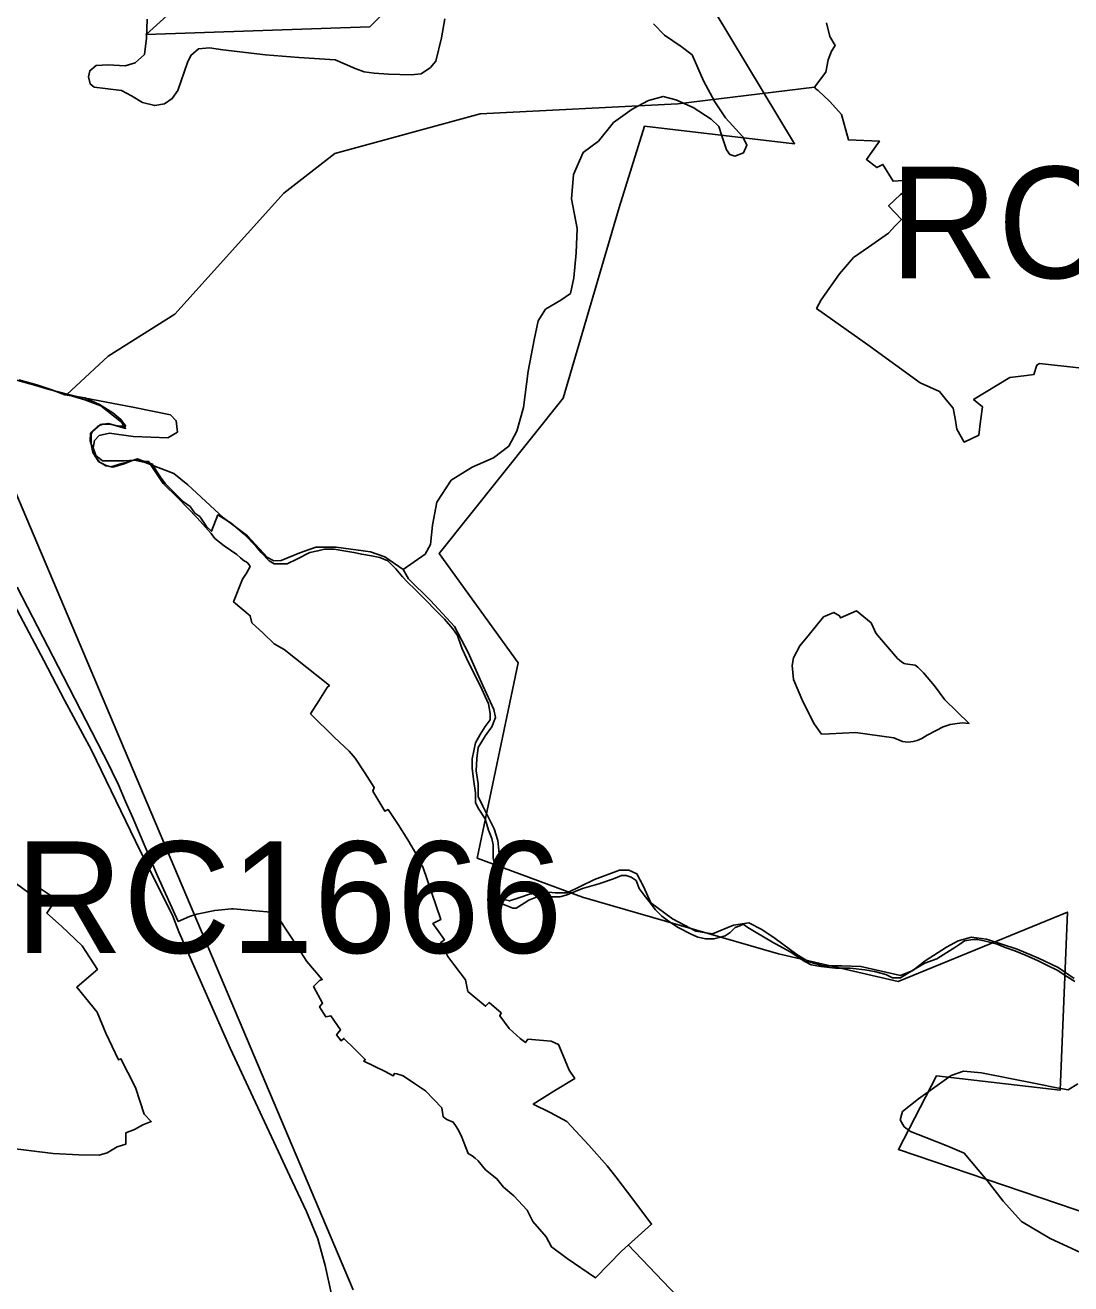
# Model space of a CAD drawing. Extents: x -789162 to -606354, y -1062736 to -945481.
# Drawn here: x -679208 to -677802, y -990692 to -988999 of the extents above; entities that cross this region are included whole.
import ezdxf

# ---------------------------------------------------------------- set-up
doc = ezdxf.new("R2010")
doc.units = 0
for name, color, linetype in [('_SIRSI VZTAHY_CYKLOTRASY MISTNI S', 7, 'Continuous'), ('_SIRSI VZTAHY_OP vodnich zdroju II stupne', 7, 'Continuous'), ('_SIRSI VZTAHY_PRIRODNIHO PARKU', 7, 'Continuous'), ('_SIRSI VZTAHY_SILNICE III TRIDY_STAV', 7, 'Continuous'), ('_SIRSI VZTAHY_USES_NRBK_S', 7, 'Continuous'), ('_SIRSI VZTAHY_USES_popis S', 7, 'Continuous'), ('_SIRSI VZTAHY_USES_RBC_S', 7, 'Continuous'), ('_SIRSI VZTAHY_USES_RBK_S', 7, 'Continuous')]:
    doc.layers.add(name, color=color, linetype=linetype)

msp = doc.modelspace()

# ---------------------------------------------------------------- linework, layer by layer
at = {"layer": '_SIRSI VZTAHY_CYKLOTRASY MISTNI S'}
for points in [[(-677724.4, -990616.5), (-678033.5, -990511.6), (-677982.3, -990412.4), (-677816.1, -990431.7), (-677806.4, -990192.2), (-678033.8, -990285.6), (-678194.8, -990248.4), (-678458.2, -990172.3), (-678599.9, -990119.5), (-678545.1, -989856.9), (-678651.1, -989709.7), (-678484.4, -989501), (-678409.2, -989244.4), (-678375, -989134.9), (-678173.2, -989158.8), (-678323.7, -988909), (-678453.6, -988861.1), (-678652, -988909), (-678744.3, -989001.4), (-679045.2, -989011.7), (-678932.4, -988909), (-678795.6, -988833.7), (-678704.7, -988555.3)], [(-681221.5, -990979.2), (-681030, -990823.5), (-680706.8, -990751.7), (-680473.4, -990619.9), (-680311.9, -989631.8), (-680240.9, -989566.8), (-679604.8, -989515.5), (-679471.5, -989789.3), (-679396.2, -989570.2), (-679303.9, -989878.2), (-679221.8, -989625), (-678766.8, -990700.2)]]:
    msp.add_lwpolyline(points, dxfattribs=at)
at = {"layer": '_SIRSI VZTAHY_OP vodnich zdroju II stupne'}
msp.add_lwpolyline([(-678134.2, -989795.2), (-678120.4, -989789.1), (-678112.6, -989793.6), (-678111.6, -989796.6), (-678089.8, -989787.1), (-678070.3, -989803.1), (-678067.6, -989808.9), (-678064.1, -989817.1), (-678056.3, -989826), (-678034.7, -989851.1), (-678029.5, -989855.4), (-678025.8, -989857.8), (-678023.9, -989858.1), (-678011.1, -989860.1), (-678007.6, -989862.6), (-677999.8, -989870.3), (-677984.9, -989887.8), (-677971.2, -989906.6), (-677938.5, -989938.3), (-677947.3, -989937.8), (-677954.7, -989938.6), (-677963.8, -989940), (-677973.6, -989942.9), (-677983, -989947.8), (-677994.7, -989954.2), (-678002.2, -989958.5), (-678008.5, -989961.4), (-678013.9, -989962.7), (-678021.1, -989963.5), (-678028.3, -989962.5), (-678039.6, -989957.9), (-678091.1, -989950.4), (-678126.1, -989952.3), (-678137, -989952.9), (-678147, -989939), (-678162.3, -989908.8), (-678174.7, -989879.2), (-678176.4, -989860.4), (-678174.6, -989850), (-678166, -989834), (-678153.2, -989818.2)], close=True, dxfattribs=at)
msp.add_lwpolyline([(-679245.7, -990135.5), (-679204.3, -990165.4), (-679194.2, -990156.1), (-679166, -990174.8), (-679178.6, -990193.7), (-679159, -990211.1), (-679131.2, -990237.7), (-679110.6, -990269.4), (-679112.7, -990271.2), (-679138.4, -990293.3), (-679110.9, -990326.7), (-679099.4, -990355.1), (-679082.4, -990391), (-679079.2, -990389.6), (-679060.5, -990426.5), (-679059, -990429.4), (-679047.7, -990464.1), (-679038.4, -990473.6), (-679049.8, -990478.2), (-679060.7, -990484.7), (-679072.7, -990489.2), (-679072.6, -990504.2), (-679084.1, -990507.8), (-679097.6, -990515.8), (-679108.3, -990519.1), (-679135.5, -990518.5), (-679170.4, -990516.9), (-679294.4, -990501.5)], dxfattribs=at)
at = {"layer": '_SIRSI VZTAHY_PRIRODNIHO PARKU'}
msp.add_lwpolyline([(-679216.3, -989476.4), (-679192, -989483), (-679172.1, -989489.7), (-679154.4, -989496.3), (-679127.8, -989500.7), (-679107.9, -989509.6), (-679090.2, -989520.7), (-679079.1, -989529.5), (-679072.5, -989538.4), (-679081.3, -989538.4), (-679094.6, -989536.1), (-679103.5, -989536.1), (-679110.1, -989538.4), (-679116.7, -989545), (-679119, -989549.4), (-679119, -989562.7), (-679116.7, -989573.8), (-679107.9, -989587), (-679099, -989591.5), (-679090.2, -989593.7), (-679074.7, -989589.3), (-679063.6, -989584.8), (-679057, -989582.6), (-679045.9, -989587), (-679037.1, -989589.3), (-679030.4, -989600.3), (-679026, -989607), (-679019.4, -989615.8), (-679006.1, -989629.1), (-678995, -989640.2), (-678986.2, -989646.8), (-678979.5, -989655.7), (-678972.9, -989660.1), (-678964, -989673.4), (-678957.4, -989680), (-678948.6, -989657.9), (-678930.8, -989668.9), (-678913.1, -989684.4), (-678897.7, -989699.9), (-678890.5, -989708.5), (-678879.7, -989719.5), (-678873.1, -989723.9), (-678866.6, -989723.9), (-678855.6, -989723.9), (-678842.5, -989717.3), (-678825.1, -989708.6), (-678814.1, -989706.4), (-678805.4, -989704.2), (-678792.3, -989704.2), (-678779.2, -989706.4), (-678766.1, -989708.6), (-678755.2, -989710.8), (-678742.1, -989713), (-678731.1, -989715.1), (-678720.2, -989719.5), (-678709.3, -989730.4), (-678700.6, -989741.4), (-678694, -989747.9), (-678683.1, -989758.8), (-678667.8, -989774.1), (-678656.9, -989785), (-678643.8, -989798.2), (-678632.8, -989811.3), (-678626.3, -989820), (-678621.9, -989833.1), (-678620.1, -989837.9), (-678611.1, -989857.4), (-678600.2, -989879.2), (-678593.6, -989892.3), (-678584.9, -989911.9), (-678582.7, -989925), (-678582.7, -989933.7), (-678589.3, -989942.4), (-678595.8, -989953.3), (-678602.4, -989964.3), (-678606.7, -989986.1), (-678606.7, -989999.2), (-678604.5, -990016.6), (-678602.4, -990031.9), (-678602.4, -990045), (-678598, -990053.7), (-678589.3, -990066.8), (-678584.9, -990082.1), (-678580.5, -990093), (-678578.4, -990101.7), (-678578.4, -990112.6), (-678578.4, -990119.1), (-678576.2, -990130.1), (-678576.2, -990138.8), (-678578.4, -990158.4), (-678576.2, -990169.3), (-678571.8, -990178.1), (-678563.1, -990182.4), (-678552.2, -990186.8), (-678547.8, -990186.8), (-678536.9, -990180.2), (-678530.4, -990175.9), (-678519.5, -990171.5), (-678504.2, -990171.5), (-678488.9, -990171.5), (-678480.2, -990169.3), (-678458.4, -990160.6), (-678436.6, -990154.1), (-678416.9, -990147.5), (-678406, -990143.1), (-678401.7, -990143.1), (-678399.5, -990143.1), (-678392.9, -990145.3), (-678386.4, -990149.7), (-678382, -990160.6), (-678375.5, -990169.3), (-678368.9, -990178.1), (-678360.2, -990189), (-678351.5, -990197.7), (-678342.8, -990204.2), (-678329.7, -990213), (-678312.2, -990221.7), (-678303.5, -990226), (-678292.6, -990228.2), (-678281.7, -990228.2), (-678272.9, -990226), (-678266.4, -990223.9), (-678259.9, -990219.5), (-678253.3, -990213), (-678246.8, -990210.8), (-678242.4, -990208.6), (-678235.9, -990213), (-678224.9, -990219.5), (-678203.1, -990232.6), (-678179.1, -990245.7), (-678159.5, -990258.8), (-678150.8, -990263.1), (-678137.7, -990265.3), (-678118.1, -990267.5), (-678098.4, -990267.5), (-678078.8, -990269.7), (-678065.7, -990271.9), (-678050.4, -990276.2), (-678041.7, -990280.6), (-678035.2, -990280.6), (-678030.8, -990280.6), (-678013.3, -990269.7), (-677998.1, -990261), (-677981.7, -990255), (-677968.6, -990246.3), (-677957.7, -990239.8), (-677951.1, -990235.4), (-677944.6, -990231), (-677933.7, -990228.9), (-677927.1, -990228.9), (-677918.4, -990231), (-677900.9, -990235.4), (-677890, -990239.8), (-677876.9, -990244.1), (-677861.7, -990250.7), (-677846.4, -990257.2), (-677833.3, -990263.8), (-677820.2, -990270.3), (-677807.1, -990279), (-677796.2, -990285.6)], dxfattribs=at)
at = {"layer": '_SIRSI VZTAHY_SILNICE III TRIDY_STAV'}
for points in [[(-679043.6, -988991), (-679044.5, -989016.9), (-679047.4, -989038.9), (-679059.8, -989049.7), (-679073.4, -989053.8), (-679096.4, -989052.4), (-679112.6, -989053.4), (-679121.1, -989060.5), (-679122.6, -989068.8), (-679120.4, -989078.3), (-679115.3, -989082.7), (-679100.1, -989084.3), (-679078.5, -989086.9), (-679064.8, -989094.2), (-679049.9, -989103.4), (-679033.6, -989107.3), (-679020.4, -989105.2), (-679010, -989097.9), (-679002.4, -989086.9), (-678989.6, -989049.4), (-678985.1, -989039.9), (-678974.9, -989031), (-678960.1, -989029.7), (-678941.9, -989032.3), (-678884.8, -989039.2), (-678840, -989042.7), (-678791.2, -989045.7), (-678764, -989057.7), (-678752.1, -989062), (-678738.4, -989064), (-678719.3, -989065.1), (-678688.6, -989066.1), (-678675.4, -989064.7), (-678662.9, -989056.2), (-678655.5, -989047.7), (-678648.2, -989016.1), (-678643.7, -988990.8)], [(-678362.8, -988997.3), (-678348.1, -989012.7), (-678325.7, -989027.8), (-678311, -989039.2), (-678295.5, -989074.2), (-678280.6, -989102.4), (-678266.3, -989123.7), (-678242.9, -989149.4), (-678237.4, -989160.6), (-678241.7, -989170.9), (-678253.7, -989175.3), (-678260.3, -989173.2), (-678264.8, -989167), (-678271, -989148.2), (-678275.2, -989135.6), (-678285.4, -989125.5), (-678309.8, -989110.2), (-678332.7, -989099.5), (-678349.9, -989095), (-678369.8, -989100.7), (-678391.6, -989112.4), (-678416.6, -989130.1), (-678437.1, -989155.2), (-678457.3, -989170.4), (-678470.3, -989200.2), (-678473.1, -989232.9), (-678465.4, -989272.9), (-678467, -989305.6), (-678470, -989339.2), (-678474.4, -989360), (-678487.7, -989368.9), (-678508.1, -989381.4), (-678518.1, -989396.7), (-678523.5, -989422.5), (-678531.4, -989464.7), (-678537.6, -989513.3), (-678546.8, -989545.1), (-678557.4, -989565.4), (-678578.2, -989581), (-678606.6, -989593.6), (-678635, -989611.4), (-678654.3, -989641), (-678660.3, -989671.9), (-678662.9, -989697.9), (-678670, -989710.9), (-678699.7, -989731.4)], [(-679215.9, -989477.3), (-679175.4, -989489.4), (-679138.4, -989498.5), (-679060.7, -989513.7), (-679012.5, -989523.2), (-679004.6, -989531.2), (-679002.9, -989546.5), (-679016, -989554.5), (-679039, -989553.5), (-679062.8, -989552.5), (-679094.3, -989548), (-679108.2, -989551), (-679114.8, -989558), (-679116.4, -989567.8), (-679112.9, -989578), (-679104, -989585.1), (-679074.7, -989585.1), (-679060.3, -989584.2), (-679046.6, -989587.6), (-679007.9, -989602.3), (-678988.9, -989617.6), (-678941.1, -989661.9), (-678908.8, -989686.2), (-678881.9, -989715.3), (-678873.6, -989719.7), (-678863.5, -989719.1), (-678838.4, -989708.9), (-678817, -989701.4), (-678789.6, -989701.2), (-678743.7, -989707.4), (-678724.4, -989714.3), (-678699.7, -989731.4)], [(-678699.7, -989731.4), (-678692.3, -989743.9), (-678663, -989772.9), (-678630.4, -989808), (-678612.2, -989842.8), (-678592.6, -989887.4), (-678577.7, -989919.7), (-678575.5, -989930.5), (-678580.5, -989943), (-678588.8, -989954.5), (-678598.7, -989970.9), (-678600.6, -989985.5), (-678601.5, -990002.3), (-678598.5, -990019.6), (-678598.7, -990036.9), (-678592.5, -990049.5), (-678577.3, -990080.3), (-678572.2, -990096), (-678570.5, -990113.5), (-678571.7, -990129.6), (-678572.2, -990154.2), (-678571.4, -990166.4), (-678567.2, -990174.1), (-678556.7, -990177.2), (-678544.1, -990173.2), (-678529.8, -990168), (-678509, -990164.8), (-678495.2, -990166.4), (-678479, -990166.2), (-678442.3, -990148.5), (-678408.5, -990135.8), (-678396.1, -990135.6), (-678385.4, -990140.9), (-678376.4, -990157.6), (-678366.6, -990179.8), (-678337.4, -990201.4), (-678305.9, -990217.9), (-678283.7, -990221.4), (-678255.5, -990209.9), (-678234.7, -990206.8), (-678217.2, -990215.5), (-678199.5, -990227.8), (-678170.4, -990249.3), (-678153.9, -990259.2), (-678134.8, -990264.6), (-678109.6, -990264.3), (-678084.1, -990265.3), (-678030.7, -990277.6), (-678014.4, -990270.9), (-677997.7, -990257.9), (-677969.1, -990239.2), (-677953.1, -990230.6), (-677935.1, -990225.9), (-677915.1, -990228.4), (-677873.8, -990242), (-677845.2, -990254.3), (-677818.8, -990266.6), (-677797.3, -990281.4)], [(-678796.5, -990704.1), (-678804.3, -990667.3), (-678814.5, -990631.4), (-678829.7, -990594.9), (-678848.8, -990554.1), (-678932.1, -990375.3), (-679001, -990218.6), (-679009.5, -990197.8), (-679059.6, -990096.8), (-679118.6, -989974.2), (-679154.8, -989906.9), (-679182.8, -989853.9), (-679238.5, -989748.7)], [(-677792.5, -990423.3), (-677805.2, -990431.1), (-677820.5, -990428.7), (-677847.1, -990423.3), (-677921.9, -990408.3), (-677946.1, -990405.9), (-677962.5, -990411.9), (-678006.5, -990443.3), (-678028.1, -990460.5), (-678031, -990471.6), (-678025.9, -990480.8), (-678017.3, -990487.1), (-677996.8, -990495.2), (-677966.9, -990507), (-677945, -990516.6), (-677926.2, -990539), (-677914.2, -990553.1), (-677892.5, -990580.8), (-677868.1, -990608.4), (-677829.3, -990631), (-677783, -990652.5)]]:
    msp.add_lwpolyline(points, dxfattribs=at)
at = {"layer": '_SIRSI VZTAHY_USES_NRBK_S'}
msp.add_lwpolyline([(-679152, -989495.9), (-679096.3, -989444.6), (-679006.6, -989388.1), (-678859.9, -989225), (-678791.6, -989171.9), (-678595.9, -989118.7), (-678330.4, -989105.1), (-678146.4, -989082.7)], dxfattribs=at)
at = {"layer": '_SIRSI VZTAHY_USES_RBC_S'}
for points in [[(-677791, -989460), (-677843.7, -989454.4), (-677847.4, -989456.4), (-677851.4, -989469.1), (-677861.3, -989470.4), (-677883.8, -989473.2), (-677932.5, -989502.6), (-677920.6, -989512.5), (-677923, -989531.7), (-677925.5, -989550.9), (-677945.1, -989560.1), (-677954.8, -989542.6), (-677957.4, -989528.4), (-677960, -989514.3), (-677969.2, -989503.1), (-677978.4, -989491.9), (-678004.2, -989480.1), (-678074.8, -989429.4), (-678143.6, -989380.3), (-678137.4, -989368.7), (-678112.9, -989333.5), (-678093.9, -989311.8), (-678093.9, -989311.8), (-678073.9, -989297.9), (-678073.9, -989297.9), (-678047, -989279.1), (-678038.2, -989269.8), (-678029.3, -989260.6), (-678029.3, -989260.6), (-678046.7, -989242.1), (-678030.9, -989226.9), (-678013, -989216.8), (-678015.7, -989214.3), (-678021.5, -989211.2), (-678027.3, -989208.1), (-678034.1, -989208.6), (-678040.8, -989209), (-678054.4, -989186.6), (-678062.7, -989190.7), (-678076.6, -989179.7), (-678069, -989169.2), (-678059.1, -989155.2), (-678100.7, -989153.5), (-678110, -989119.5), (-678126, -989101.9), (-678141.5, -989087.1), (-678144.1, -989085.1), (-678146.4, -989082.7), (-678131.4, -989062.3), (-678127.9, -989045.7), (-678123.7, -989034.2), (-678118.8, -989026.4), (-678125.9, -989014.4), (-678130.1, -988995.9)], [(-679225.6, -989475), (-679193.7, -989484.1), (-679152, -989495.9), (-679127.5, -989503.1), (-679106.2, -989511.2), (-679078.1, -989533.4), (-679072.9, -989541.5), (-679095.7, -989535.1), (-679106.6, -989536.3), (-679120.2, -989548.2), (-679120.4, -989558.2), (-679115.7, -989573.6), (-679114, -989578.5), (-679111.9, -989581.8), (-679109.3, -989585.9), (-679102.8, -989589.9), (-679099.3, -989592.1), (-679096, -989592.6), (-679092.7, -989593.2), (-679077.7, -989589), (-679072.7, -989587.6), (-679065.1, -989585.2), (-679057.5, -989582.9), (-679048.4, -989585.7), (-679041.9, -989586), (-679022.1, -989615.9), (-679002.1, -989635.4), (-678976.4, -989661.8), (-678957.8, -989682.9), (-678952.8, -989689.6), (-678940.1, -989699.4), (-678923.3, -989711.4), (-678918.1, -989715.8), (-678912.9, -989720.1), (-678911.2, -989720.4), (-678907.9, -989723.2), (-678905.5, -989727.2), (-678910.2, -989736.4), (-678912.8, -989740.3), (-678915.4, -989744.2), (-678927.6, -989774.9), (-678905.2, -989793.5), (-678902.9, -989803), (-678888, -989817.2), (-678873.2, -989831.3), (-678859.6, -989838.8), (-678829.2, -989863.1), (-678798.8, -989887.4), (-678801.9, -989890.2), (-678813, -989907.9), (-678824, -989925.6), (-678791.7, -989957.5), (-678772.2, -989975.8), (-678764.1, -989985.2), (-678751.3, -990004.9), (-678738.5, -990024.6), (-678740.4, -990029.3), (-678724.3, -990056.5), (-678719.8, -990054.3), (-678706.5, -990074.5), (-678693.3, -990094.8), (-678681, -990115.8), (-678683.4, -990117.3), (-678673.3, -990131.5), (-678661.1, -990166.8), (-678648.8, -990202.1), (-678659.5, -990207.6), (-678651.8, -990218.5), (-678644.1, -990229.4), (-678649.1, -990233), (-678639.7, -990252), (-678631.2, -990262.6), (-678615.6, -990283.4), (-678612.5, -990298.8), (-678588.8, -990318.7), (-678583.8, -990313.7), (-678567.9, -990327.5), (-678569.7, -990331.6), (-678556.8, -990348.7), (-678542, -990362.3), (-678535.2, -990367.6), (-678531.7, -990363.2), (-678516.1, -990364.4), (-678500.4, -990365.6), (-678490.5, -990370.2), (-678487.1, -990378.7), (-678476.3, -990404.6), (-678468.9, -990415.9), (-678496.8, -990433.1), (-678524.6, -990450.3), (-678502.1, -990461.8), (-678479.3, -990473.6), (-678449.7, -990505.7), (-678425.4, -990533.4), (-678413.6, -990548.2), (-678389.5, -990580.1), (-678365.5, -990612), (-678406, -990648.1), (-678441, -990684.1), (-678478.9, -990657.9), (-678499.9, -990642.5), (-678507.1, -990629.1), (-678525, -990608.2), (-678532.9, -990593.1), (-678550.6, -990573.7), (-678564.6, -990562.1), (-678573.4, -990550.7), (-678589, -990538.8), (-678598.6, -990526.5), (-678602.7, -990523.3), (-678606.9, -990520.1), (-678612.3, -990516.9), (-678620.8, -990495), (-678624.7, -990486.5), (-678628.5, -990480.5), (-678632.2, -990474.5), (-678641, -990471.2), (-678645.6, -990467.4), (-678647.7, -990455.6), (-678669.4, -990432.5), (-678684.5, -990422.5), (-678699.5, -990412.4), (-678708.1, -990409.9), (-678711.4, -990409.1), (-678713.1, -990412.4), (-678723.7, -990406.7), (-678752.6, -990392.5), (-678750.6, -990390.2), (-678764.9, -990376.1), (-678779.2, -990362.1), (-678783.1, -990365.1), (-678789, -990357.3), (-678783.7, -990350.4), (-678796.7, -990331.7), (-678803.7, -990333.1), (-678811.9, -990319.4), (-678807.9, -990314.6), (-678820, -990292.2), (-678812.2, -990284.2), (-678808.4, -990283), (-678829.1, -990258.4), (-678849.4, -990227.3), (-678872, -990192.6), (-678903.1, -990189.8), (-678927.7, -990187.7), (-678930.6, -990187.8), (-678953, -990189.9), (-678976.8, -990195), (-678986.9, -990197.9), (-679002, -990204.8), (-679029.7, -990143.5), (-679063.3, -990065.4), (-679072.8, -990043.3), (-679082.2, -990021.2), (-679090.8, -990003.4), (-679094.9, -989994.8), (-679156.8, -989875), (-679218.7, -989755.2)]]:
    msp.add_lwpolyline(points, dxfattribs=at)
at = {"layer": '_SIRSI VZTAHY_USES_RBK_S'}
msp.add_lwpolyline([(-677633, -991293.4), (-677890.5, -991283), (-677927.8, -991260.4), (-677973.8, -991215.3), (-678004.1, -991157.2), (-678272.9, -990807.5), (-678293.7, -990747.7), (-678396.8, -990639.9)], dxfattribs=at)

# ---------------------------------------------------------------- texts
at = {"layer": '_SIRSI VZTAHY_USES_popis S'}
for s, p in [('RC1250', (-678045.1, -989339.6)), ('RC1666', (-679221.2, -990247.1))]:
    msp.add_text(s, height=150, dxfattribs=at).set_placement(p)

doc.saveas('drawing.dxf')
